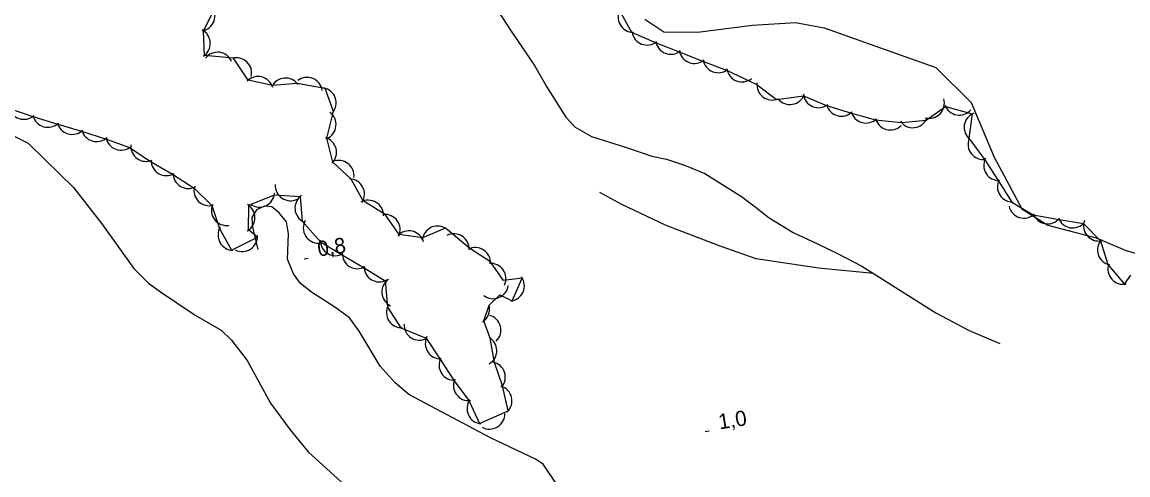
# Model space of a CAD drawing. Extents: x 646142 to 649934, y 5874075 to 5876351.
# Drawn here: x 646466.7 to 646684, y 5874453.3 to 5874542.2 of the extents above; entities that cross this region are included whole.
import ezdxf

# ---------------------------------------------------------------- set-up
doc = ezdxf.new("R2010")
doc.units = 0
for name, color, linetype in [('Niveau 2', 7, 'Continuous'), ('Niveau 22', 7, 'Continuous'), ('Niveau 3', 7, 'Continuous'), ('Niveau 44', 7, 'Continuous')]:
    doc.layers.add(name, color=color, linetype=linetype)

msp = doc.modelspace()

# ---------------------------------------------------------------- linework, layer by layer
at = {"layer": 'Niveau 2'}
msp.add_lwpolyline([(646589.04, 5874542.81), (646592.79, 5874540.28), (646599.39, 5874540.23), (646610.24, 5874541.58), (646618.68, 5874542.15), (646624.31, 5874541.07), (646646.27, 5874533.3), (646653.2, 5874526.43), (646657.73, 5874515.7), (646663.16, 5874505.52), (646668.26, 5874502.28), (646677.76, 5874499.81), (646683.43, 5874497.39), (646686.69, 5874496.41)], dxfattribs=at)
at = {"layer": 'Niveau 22'}
for points in [[(646558.63, 5874546.81), (646562.68, 5874540.64), (646567.38, 5874533.7), (646569.73, 5874529.52), (646573.53, 5874523.56), (646575.34, 5874521.58), (646578.56, 5874519.72), (646585.47, 5874517.56), (646590.44, 5874515.84), (646593.32, 5874515.25), (646596.84, 5874514.12), (646600.87, 5874512.44), (646608.08, 5874507.95), (646610.72, 5874505.92), (646613.49, 5874503.78), (646618.21, 5874500.86), (646622.99, 5874498.66), (646626.92, 5874496.73), (646631.71, 5874494.29), (646634.01, 5874492.84), (646646.26, 5874485.09), (646652.79, 5874481.61), (646658.83, 5874479.05)], [(646459.23, 5874522.7), (646467.84, 5874518.41), (646471.24, 5874515.14), (646476.79, 5874509.69), (646482.36, 5874502.59), (646488.64, 5874493.78), (646491.54, 5874490.95), (646493.89, 5874489.24), (646500.7, 5874484.6), (646505.79, 5874481.7), (646507.84, 5874479.74), (646510.9, 5874475.73), (646515.49, 5874467.35), (646519.35, 5874462.1), (646522.9, 5874457.78), (646529.42, 5874451.81), (646537.43, 5874445.01), (646540.56, 5874442.9)], [(646634.01, 5874492.84), (646623.21, 5874493.84), (646610.91, 5874495.67), (646603.87, 5874498.17), (646593.27, 5874502.26), (646584.55, 5874506.4), (646580.23, 5874508.76)], [(646571.78, 5874451.35), (646569.09, 5874455.38), (646567.59, 5874456.32), (646558.74, 5874460.56), (646542.68, 5874469.06), (646540.01, 5874471.33), (646537.02, 5874474.63), (646532.91, 5874481.51), (646531.04, 5874484.08), (646528.15, 5874486.21), (646523.53, 5874489.14), (646521.38, 5874490.86), (646520.04, 5874492.76), (646518.86, 5874495.62), (646519.04, 5874500.61), (646518.61, 5874502.94), (646517.16, 5874504.83), (646515.77, 5874505.9), (646514.34, 5874506.02), (646512.75, 5874505.3), (646511.8, 5874503.8), (646511.96, 5874501.92), (646513.03, 5874497.51)]]:
    msp.add_lwpolyline(points, dxfattribs=at)
at = {"layer": 'Niveau 3'}
for p, q in [((646522.11, 5874495.71), (646522.9, 5874495.83)), ((646600.9, 5874461.78), (646601.69, 5874461.9))]:
    msp.add_line(p, q, dxfattribs=at)
at = {"layer": 'Niveau 44'}
for points in [[(646417.86, 5874543.1), (646422.63, 5874542.19), (646427.27, 5874539.98), (646431.77, 5874538.17), (646436.33, 5874535.82), (646440.68, 5874533.67), (646445.89, 5874533.33), (646450.25, 5874531.18), (646454.87, 5874528.91), (646459.22, 5874526.76), (646464.19, 5874525.24), (646468.77, 5874523.63), (646473.7, 5874522.13), (646478.36, 5874520.76), (646483.25, 5874519.22), (646487.81, 5874517.57), (646492.02, 5874514.75)], [(646492.02, 5874514.75), (646496.21, 5874512.3), (646500.47, 5874509.57), (646503.93, 5874506.17), (646505.47, 5874501.65), (646507.8, 5874497.39), (646512.93, 5874499.98), (646511.17, 5874501.37), (646511.21, 5874506.23), (646516.25, 5874508.29), (646521.34, 5874507.93), (646521.74, 5874503.09), (646525.29, 5874499.03), (646529.47, 5874496.57), (646533.87, 5874493.91), (646538.03, 5874491.4), (646538.46, 5874486.23), (646541.13, 5874482.17), (646546.11, 5874480.14), (646548.74, 5874476.05), (646551.58, 5874471.75), (646554.46, 5874467.84), (646556.54, 5874463.35), (646562.22, 5874465.83), (646561.09, 5874470.73), (646559.53, 5874475.33), (646558.69, 5874480.11), (646557.41, 5874483.5), (646558.45, 5874486.59), (646560.59, 5874488.65), (646563.01, 5874487.46), (646564.97, 5874491.9), (646561.29, 5874491.41), (646558.74, 5874495.08), (646554.66, 5874497.71), (646549.86, 5874501.71), (646545.39, 5874499.8), (646540.8, 5874500.47), (646538.01, 5874504.44), (646533.67, 5874507.11), (646531.34, 5874511.37), (646527.77, 5874514.69), (646526.58, 5874519.4), (646527.86, 5874524.62), (646526.22, 5874529.19), (646520.72, 5874530.17), (646515.88, 5874529.77), (646511.1, 5874530.81), (646508.24, 5874535.14), (646502.54, 5874535.67), (646502.3, 5874540.52), (646504.51, 5874544.75)], [(646584.05, 5874544.45), (646586.45, 5874540.23), (646591.26, 5874538.11), (646595.78, 5874536.36), (646600.58, 5874534.49), (646605.11, 5874532.74), (646611.07, 5874529.95), (646614.93, 5874527.02), (646620.26, 5874527.72), (646624.73, 5874525.82), (646629.68, 5874524.33), (646634.36, 5874523.01), (646639.48, 5874522.46), (646644.31, 5874522.94), (646648.14, 5874525.62), (646653.39, 5874524.18), (646652.73, 5874519.37), (646655.85, 5874515.17), (646658.46, 5874511.08), (646661.15, 5874506.86), (646665.36, 5874504.31), (646670.45, 5874503.41), (646675.24, 5874502.62), (646678.61, 5874499.22), (646680.06, 5874494.59), (646683.34, 5874490.7)], [(646683.34, 5874490.7), (646684.57, 5874492.5)]]:
    msp.add_lwpolyline(points, dxfattribs=at)
for centre, start, end in [((646501.57, 5874543.43), 280.3079, 40.2858), ((646586.78, 5874543.21), 149.7082, 269.6862), ((646500.66, 5874538.01), 302.7723, 62.7502), ((646589.5, 5874540.69), 188.8057, 308.7837), ((646594.16, 5874538.88), 188.8057, 308.7837), ((646505.09, 5874533.29), 23.0261, 143.0041), ((646598.82, 5874537.07), 188.8057, 308.7837), ((646508.79, 5874532.19), 346.5027, 106.4806), ((646603.48, 5874535.26), 188.8057, 308.7837), ((646608.14, 5874533.45), 188.8057, 308.7837), ((646513.04, 5874528.52), 16.2253, 136.2032), ((646518.45, 5874528.21), 34.671, 154.6489), ((646522.69, 5874528.35), 8.0949, 128.0728), ((646614.07, 5874529.89), 172.8329, 292.8108), ((646525.38, 5874526.31), 319.7919, 79.7698), ((646617.58, 5874529.02), 219.7307, 339.7087), ((646623.18, 5874528.39), 186.9955, 306.9735), ((646467.06, 5874526.1), 190.7092, 310.6872), ((646627.69, 5874526.72), 194.2845, 314.2625), ((646644.93, 5874526.32), 255.2013, 15.1792), ((646650.84, 5874526.93), 199.9061, 319.8841), ((646471.73, 5874524.54), 193.6716, 313.6495), ((646525.37, 5874522.07), 294.1938, 54.1717), ((646632.5, 5874525.37), 194.2845, 314.2625), ((646637.31, 5874524.01), 194.2845, 314.2625), ((646641.72, 5874524.46), 215.6706, 335.6486), ((646654.81, 5874521.54), 112.2408, 232.2187), ((646476.53, 5874523.14), 193.6716, 313.6495), ((646481.32, 5874521.73), 193.6716, 313.6495), ((646486.13, 5874520.05), 190.0815, 310.0595), ((646525.46, 5874516.61), 314.1948, 74.1728), ((646655.57, 5874518.21), 158.6794, 278.6573), ((646491.02, 5874517.84), 174.5823, 294.5603), ((646495.01, 5874515.05), 179.6865, 299.6645), ((646528.9, 5874512.04), 352.6887, 112.6666), ((646658.64, 5874514.07), 152.5322, 272.5101), ((646499.32, 5874512.52), 179.6865, 299.6645), ((646519.42, 5874510.11), 176.8018, 296.7797), ((646530.96, 5874508.39), 328.6717, 88.6497), ((646661.33, 5874509.86), 152.5322, 272.5101), ((646503.44, 5874509.13), 165.5483, 285.5263), ((646513.3, 5874508.85), 235.2664, 355.2444), ((646523.3, 5874505.66), 124.7452, 244.7231), ((646506.88, 5874505.25), 157.8813, 277.8593), ((646509.43, 5874503.81), 299.5555, 59.5335), ((646534.72, 5874504.22), 359.1346, 119.1126), ((646663.54, 5874506.7), 193.2018, 313.1798), ((646537.96, 5874501.44), 335.164, 95.142), ((646668.2, 5874505.58), 200.624, 320.6019), ((646673.14, 5874504.76), 200.624, 320.6019), ((646508.18, 5874500.37), 148.6784, 268.6563), ((646524.93, 5874501.77), 150.6157, 270.5937), ((646548.32, 5874499.13), 53.1569, 173.1348), ((646678.27, 5874502.19), 159.875, 279.8529), ((646509.94, 5874500.13), 243.0253, 3.0033), ((646528.27, 5874499.32), 179.4595, 299.4375), ((646542.69, 5874498.19), 16.7448, 136.7228), ((646551.54, 5874497.62), 357.1957, 117.1736), ((646681.02, 5874497.44), 137.3944, 257.3723), ((646555.74, 5874494.91), 357.1957, 117.1736), ((646532.59, 5874496.75), 178.8398, 298.8177), ((646536.86, 5874494.17), 178.8398, 298.8177), ((646558.77, 5874491.8), 335.2741, 95.252), ((646683.05, 5874493.69), 161.5235, 281.5014), ((646540.36, 5874489.2), 124.7449, 244.7229), ((646562.38, 5874490.39), 276.159, 36.1369), ((646559.25, 5874490.87), 232.2499, 352.2279), ((646541.27, 5874485.17), 153.3144, 273.2923), ((646555.54, 5874485.84), 302.4572, 14.6082), ((646557.77, 5874481.7), 314.1923, 74.1703), ((646544.75, 5874482.71), 177.4458, 297.4238), ((646548.91, 5874479.05), 152.7284, 272.7063), ((646556.96, 5874477.66), 300.6646, 60.6426), ((646551.61, 5874474.84), 152.7284, 272.7063), ((646558.64, 5874472.46), 318.7588, 78.7368), ((646554.44, 5874470.84), 156.4586, 276.4365), ((646559.95, 5874467.79), 313.1587, 73.1367), ((646557.11, 5874466.29), 144.9395, 264.9174), ((646558.53, 5874465.24), 241.3151, 1.293)]:
    msp.add_arc(centre, 3, start, end, dxfattribs=at)

# ---------------------------------------------------------------- texts
at = {"layer": 'Niveau 3'}
for s, p in [('0,8  ', (646524.96, 5874496.12)), ('1,0  ', (646603.75, 5874462.18))]:
    msp.add_text(s, height=3, rotation=8.9405, dxfattribs=at).set_placement(p)

doc.saveas('drawing.dxf')
